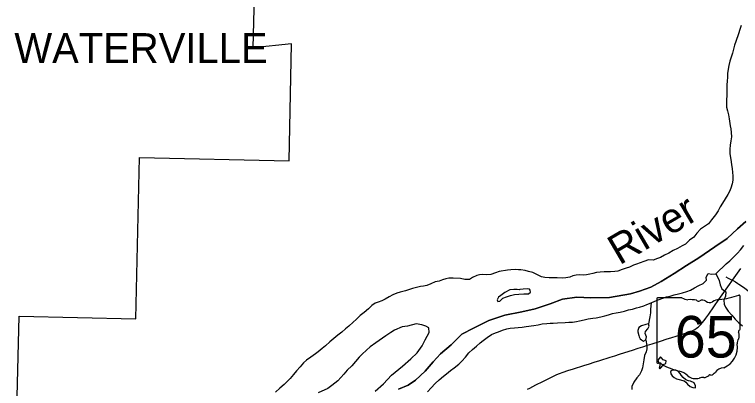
# Model space of a CAD drawing. Extents: x 1443599 to 1910620, y 1028088 to 1361369.
# Drawn here: x 1623113 to 1635252, y 1270858 to 1277115 of the extents above; entities that cross this region are included whole.
import ezdxf

# ---------------------------------------------------------------- set-up
doc = ezdxf.new("R2010")
doc.units = 0
for name, color, linetype in [('GM_X_Adjacent_County', 7, 'Continuous'), ('GM_X_Corporation', 7, 'Continuous'), ('GM_X_Corporation_Text', 7, 'Continuous'), ('GM_X_County', 7, 'Continuous'), ('GM_X_Major_River', 7, 'Continuous'), ('GM_X_Major_River_Text', 7, 'Continuous'), ('GM_X_Minor_Lake', 7, 'Continuous'), ('GM_X_Minor_River', 7, 'Continuous'), ('GM_X_State_Location', 7, 'Continuous'), ('GM_X_State_Route', 7, 'Continuous'), ('GM_X_State_Shield', 7, 'Continuous'), ('GM_X_Township', 7, 'Continuous'), ('GM_X_Township_Road', 7, 'Continuous')]:
    doc.layers.add(name, color=color, linetype=linetype)

msp = doc.modelspace()

# ---------------------------------------------------------------- linework, layer by layer
at = {"layer": 'GM_X_Adjacent_County'}
msp.add_lwpolyline([(1635341, 1273653), (1635200, 1273527), (1635027, 1273367), (1634824, 1273226), (1634556, 1273046), (1634351, 1272916), (1634145, 1272781), (1633926, 1272647), (1633752, 1272555), (1633566, 1272484), (1633411, 1272440), (1633061, 1272378), (1632750, 1272377), (1632513, 1272387), (1632274, 1272351), (1632072, 1272276), (1631818, 1272188), (1631597, 1272138), (1631313, 1272082), (1631043, 1271996), (1630790, 1271868), (1630592, 1271767), (1630414, 1271587), (1630235, 1271438), (1630114, 1271301), (1629979, 1271147), (1629820, 1270995), (1629695, 1270913), (1629535, 1270845)], dxfattribs=at)
at = {"layer": 'GM_X_Corporation'}
for points in [[(1623126, 1269368), (1623190, 1272069), (1625140, 1272023), (1625204, 1274724), (1627705, 1274665), (1627745, 1276625), (1627106, 1276556), (1627152, 1278515)], [(1635341, 1273653), (1635200, 1273527), (1635027, 1273367), (1634824, 1273226), (1634556, 1273046), (1634351, 1272916), (1634145, 1272781), (1633926, 1272647), (1633752, 1272555), (1633566, 1272484), (1633411, 1272440), (1633061, 1272378), (1632750, 1272377), (1632513, 1272387), (1632274, 1272351), (1632072, 1272276), (1631818, 1272188), (1631597, 1272138), (1631313, 1272082), (1631043, 1271996), (1630790, 1271868), (1630592, 1271767), (1630414, 1271587), (1630235, 1271438), (1630114, 1271301), (1629979, 1271147), (1629820, 1270995), (1629695, 1270913), (1629535, 1270845)]]:
    msp.add_lwpolyline(points, dxfattribs=at)
at = {"layer": 'GM_X_County'}
msp.add_lwpolyline([(1629535, 1270845), (1629695, 1270913), (1629820, 1270995), (1629979, 1271147), (1630114, 1271301), (1630235, 1271438), (1630414, 1271587), (1630592, 1271767), (1630790, 1271868), (1631043, 1271996), (1631313, 1272082), (1631597, 1272138), (1631818, 1272188), (1632072, 1272276), (1632274, 1272351), (1632513, 1272387), (1632750, 1272377), (1633061, 1272378), (1633411, 1272440), (1633566, 1272484), (1633752, 1272555), (1633926, 1272647), (1634145, 1272781), (1634351, 1272916), (1634556, 1273046), (1634824, 1273226), (1635027, 1273367), (1635200, 1273527), (1635341, 1273653)], dxfattribs=at)
at = {"layer": 'GM_X_Major_River'}
msp.add_line((1631556, 1272510), (1631518, 1272515), dxfattribs=at)
for points in [[(1635265, 1276932), (1635243, 1276865), (1635217, 1276791), (1635172, 1276665), (1635150, 1276604), (1635135, 1276536), (1635117, 1276466), (1635095, 1276400), (1635076, 1276335), (1635058, 1276261), (1635045, 1276203), (1635037, 1276129), (1635037, 1276071), (1635032, 1275992), (1635026, 1275942), (1635023, 1275880), (1635024, 1275830), (1635022, 1275758), (1635018, 1275686), (1635019, 1275619), (1635017, 1275567), (1635034, 1275501), (1635050, 1275436), (1635065, 1275371), (1635082, 1275250), (1635093, 1275200), (1635099, 1275140), (1635102, 1275071), (1635090, 1275003), (1635078, 1274931), (1635073, 1274861), (1635075, 1274787), (1635096, 1274650), (1635102, 1274598), (1635113, 1274541), (1635121, 1274469), (1635124, 1274416), (1635122, 1274346), (1635113, 1274280), (1635093, 1274208), (1635068, 1274155), (1635038, 1274101), (1634997, 1274032), (1634953, 1273961), (1634913, 1273898), (1634877, 1273828), (1634836, 1273765), (1634770, 1273682), (1634716, 1273615), (1634651, 1273569), (1634584, 1273522), (1634522, 1273455), (1634474, 1273388), (1634397, 1273338), (1634335, 1273271), (1634278, 1273244), (1634201, 1273202), (1634124, 1273164), (1634053, 1273121), (1633984, 1273091), (1633913, 1273052), (1633863, 1273031), (1633794, 1273003), (1633716, 1273009), (1633637, 1272982), (1633574, 1272958), (1633516, 1272937), (1633465, 1272920), (1633395, 1272890), (1633338, 1272873), (1633271, 1272847), (1633203, 1272822), (1633150, 1272815), (1633078, 1272811), (1633022, 1272808), (1632970, 1272810), (1632904, 1272805), (1632845, 1272798), (1632781, 1272784), (1632731, 1272771), (1632678, 1272762), (1632634, 1272755), (1632564, 1272761), (1632506, 1272754), (1632447, 1272740), (1632397, 1272719), (1632330, 1272708), (1632268, 1272704), (1632188, 1272708), (1632102, 1272710), (1632052, 1272709), (1631978, 1272715), (1631924, 1272728), (1631869, 1272755), (1631782, 1272796), (1631708, 1272817)], [(1633243, 1272137), (1633314, 1272154), (1633378, 1272171), (1633444, 1272187), (1633511, 1272206), (1633561, 1272219), (1633634, 1272242), (1633684, 1272265), (1633757, 1272292), (1633820, 1272319), (1633890, 1272348), (1633955, 1272371), (1634017, 1272392), (1634078, 1272404), (1634146, 1272425), (1634218, 1272440), (1634283, 1272459), (1634353, 1272482), (1634416, 1272504), (1634483, 1272539), (1634554, 1272580), (1634626, 1272615), (1634686, 1272670), (1634677, 1272722), (1634714, 1272784), (1634774, 1272771), (1634840, 1272777), (1634901, 1272839), (1634956, 1272890), (1635015, 1272942), (1635076, 1272994), (1635136, 1273055), (1635205, 1273120), (1635250, 1273175), (1635306, 1273250)], [(1631708, 1272817), (1631650, 1272833), (1631580, 1272841), (1631540, 1272841), (1631486, 1272847), (1631412, 1272844), (1631356, 1272838), (1631219, 1272813), (1631155, 1272792), (1631078, 1272764), (1630999, 1272760), (1630941, 1272763), (1630889, 1272761), (1630845, 1272746), (1630770, 1272713), (1630719, 1272682), (1630645, 1272680), (1630569, 1272696), (1630449, 1272705)], [(1630449, 1272705), (1630377, 1272702), (1630323, 1272690), (1630272, 1272677), (1630212, 1272656), (1630149, 1272640), (1630076, 1272611), (1630010, 1272583), (1629953, 1272570), (1629901, 1272563), (1629832, 1272549), (1629767, 1272531), (1629719, 1272515), (1629649, 1272491), (1629560, 1272469), (1629503, 1272453), (1629439, 1272424), (1629376, 1272389), (1629311, 1272354), (1629254, 1272324), (1629191, 1272303), (1629141, 1272284), (1629086, 1272245), (1629031, 1272192), (1628961, 1272128), (1628894, 1272077), (1628828, 1272012), (1628773, 1271968), (1628705, 1271903), (1628650, 1271858), (1628586, 1271799), (1628519, 1271747), (1628454, 1271696), (1628386, 1271636), (1628312, 1271571), (1628255, 1271528), (1628191, 1271472), (1628143, 1271435), (1628070, 1271384), (1627996, 1271332), (1627945, 1271285), (1627888, 1271221), (1627826, 1271154), (1627776, 1271092), (1627720, 1271023), (1627671, 1270972), (1627620, 1270925), (1627548, 1270861), (1627474, 1270794)], [(1631518, 1272515), (1631462, 1272514), (1631398, 1272506), (1631313, 1272465), (1631246, 1272415), (1631207, 1272384), (1631186, 1272342), (1631193, 1272312), (1631229, 1272319), (1631280, 1272368), (1631341, 1272393), (1631406, 1272415), (1631472, 1272432), (1631545, 1272434), (1631627, 1272440), (1631679, 1272443), (1631707, 1272444), (1631740, 1272469), (1631736, 1272504), (1631725, 1272520), (1631683, 1272527), (1631617, 1272522), (1631564, 1272514), (1631556, 1272510)], [(1630017, 1270803), (1630078, 1270866), (1630149, 1270939), (1630215, 1271000), (1630286, 1271063), (1630337, 1271102), (1630402, 1271159), (1630467, 1271202), (1630542, 1271264), (1630592, 1271314), (1630653, 1271383), (1630712, 1271452), (1630773, 1271509), (1630838, 1271566), (1630898, 1271623), (1630948, 1271660), (1631014, 1271713), (1631089, 1271760), (1631155, 1271787), (1631208, 1271806), (1631275, 1271835), (1631345, 1271858), (1631401, 1271868), (1631473, 1271873), (1631535, 1271876), (1631600, 1271883), (1631670, 1271892), (1631799, 1271913), (1631867, 1271924), (1631937, 1271939), (1632014, 1271945), (1632068, 1271948), (1632118, 1271953), (1632192, 1271956), (1632320, 1271962), (1632382, 1271965), (1632445, 1271969), (1632509, 1271980), (1632559, 1271991), (1632638, 1272006), (1632706, 1272021), (1632784, 1272033), (1632837, 1272040), (1632915, 1272055), (1632984, 1272074), (1633048, 1272091), (1633112, 1272111), (1633173, 1272124), (1633243, 1272137)], [(1629144, 1270813), (1629283, 1270938), (1629417, 1271079), (1629600, 1271229), (1629738, 1271353), (1629844, 1271456), (1629927, 1271569), (1629978, 1271674), (1630047, 1271795), (1630039, 1271875), (1629991, 1271901), (1629925, 1271920), (1629830, 1271937), (1629685, 1271898), (1629596, 1271890), (1629465, 1271831), (1629408, 1271796), (1629320, 1271738), (1629157, 1271619), (1629061, 1271553), (1629000, 1271501), (1628928, 1271434), (1628875, 1271383), (1628753, 1271239), (1628677, 1271165), (1628620, 1271096), (1628517, 1270988), (1628417, 1270908), (1628353, 1270860), (1628193, 1270787)]]:
    msp.add_lwpolyline(points, dxfattribs=at)
at = {"layer": 'GM_X_Minor_Lake'}
for p, q in [((1633537, 1271806), (1633550, 1271742)), ((1633912, 1271386), (1633869, 1271331)), ((1634205, 1271013), (1634309, 1270987))]:
    msp.add_line(p, q, dxfattribs=at)
for points in [[(1633550, 1271742), (1633558, 1271722), (1633573, 1271689), (1633595, 1271671), (1633629, 1271652), (1633669, 1271670), (1633680, 1271723), (1633657, 1271776), (1633666, 1271812), (1633703, 1271858), (1633725, 1271903), (1633712, 1271942), (1633672, 1271926), (1633599, 1271904), (1633555, 1271880), (1633538, 1271828), (1633537, 1271806)], [(1633869, 1271331), (1633880, 1271298), (1633896, 1271288), (1633904, 1271266), (1633903, 1271238), (1633894, 1271200), (1633902, 1271185), (1633925, 1271211), (1633947, 1271235), (1633952, 1271259), (1633978, 1271266), (1634006, 1271276), (1634007, 1271318), (1633957, 1271337), (1633932, 1271368), (1633912, 1271386)], [(1634309, 1270987), (1634337, 1270961), (1634364, 1270930), (1634411, 1270893), (1634457, 1270872), (1634499, 1270869), (1634502, 1270903), (1634475, 1270950), (1634419, 1270979), (1634385, 1270988), (1634341, 1271003), (1634294, 1271040), (1634263, 1271078), (1634241, 1271111), (1634210, 1271150), (1634170, 1271162), (1634114, 1271165), (1634082, 1271140), (1634087, 1271102), (1634112, 1271067), (1634146, 1271042), (1634185, 1271018), (1634205, 1271013)]]:
    msp.add_lwpolyline(points, dxfattribs=at)
at = {"layer": 'GM_X_Minor_River'}
for points in [[(1634840, 1272777), (1634875, 1272717), (1634894, 1272666), (1634912, 1272591), (1634943, 1272527), (1635008, 1272473), (1635001, 1272405), (1634972, 1272338), (1634982, 1272269), (1635004, 1272218), (1635044, 1272152), (1635107, 1272082), (1635166, 1272015), (1635227, 1271957), (1635286, 1271906)], [(1633757, 1272292), (1633749, 1272186), (1633750, 1272124), (1633734, 1272054), (1633712, 1271942)], [(1633669, 1271670), (1633685, 1271573), (1633686, 1271523), (1633677, 1271471), (1633648, 1271407), (1633635, 1271337), (1633625, 1271269), (1633612, 1271203), (1633599, 1271151), (1633562, 1271087), (1633521, 1271034), (1633469, 1270965), (1633436, 1270893), (1633435, 1270841)]]:
    msp.add_lwpolyline(points, dxfattribs=at)
at = {"layer": 'GM_X_State_Route'}
msp.add_lwpolyline([(1631690, 1270846), (1631727, 1270865), (1631829, 1270917), (1631947, 1270976), (1632123, 1271062), (1632183, 1271090), (1632228, 1271109), (1632289, 1271132), (1632367, 1271158), (1632461, 1271188), (1632633, 1271241), (1632727, 1271271), (1632805, 1271296), (1632899, 1271326), (1633071, 1271382), (1633149, 1271406), (1633227, 1271431), (1633321, 1271461), (1633446, 1271500), (1633540, 1271530), (1633618, 1271555), (1633696, 1271580), (1633774, 1271605), (1633915, 1271650), (1634024, 1271686), (1634086, 1271706), (1634196, 1271741), (1634352, 1271791), (1634414, 1271813), (1634445, 1271825), (1634475, 1271840), (1634504, 1271857), (1634517, 1271866), (1634544, 1271886), (1634569, 1271907), (1634592, 1271931), (1634614, 1271956), (1634645, 1271994), (1634675, 1272034), (1634723, 1272100), (1634889, 1272344), (1635068, 1272599), (1635107, 1272651), (1635119, 1272668), (1635173, 1272746), (1635258, 1272866)], dxfattribs=at)
at = {"layer": 'GM_X_State_Shield'}
for p, q in [((1633853, 1272357), (1633853, 1271301)), ((1634274, 1272375), (1633866, 1272375)), ((1635245, 1271849), (1635245, 1272402)), ((1635245, 1271849), (1635245, 1271849))]:
    msp.add_line(p, q, dxfattribs=at)
for centre, radius, start, end in [((1633869, 1272360), 16.1, 98.1301, 188.1301), ((1634371, 1272498), 156, 231.6195, 271.1119), ((1634749, 1273816), 1476, 275.8445, 288.9065), ((1635229, 1272404), 15.5, 351.8621, 97.738), ((1634423, 1271782), 562, 80.4867, 94.9883), ((1634551, 1272365), 45.1, 219.7921, 297.1024), ((1634617, 1272243), 93.8, 54.4667, 119.1411), ((1634738, 1272410), 113, 233.8562, 294.8282), ((1634937, 1272053), 297, 97.3462, 120.7689), ((1635241, 1271808), 24, 107.944, 210.337), ((1635089, 1271738), 144, 340.033, 23.6496), ((1635228, 1271847), 16.6, 289.6038, 7.7341), ((1635300, 1271618), 105, 136.8065, 186.9296), ((1634832, 1271547), 369, 292.3089, 8.9858), ((1633869, 1271298), 16.3, 171.9584, 258.3066), ((1633871, 1271406), 124, 267.339, 280.6039), ((1633897, 1271240), 44.8, 29.7484, 93.2717), ((1634462, 1272189), 1066, 240.4129, 257.1985), ((1634144, 1270826), 334, 47.1842, 75.836), ((1634987, 1271004), 202, 94.4031, 142.5768), ((1634505, 1271234), 212, 230.7004, 286.2918), ((1634627, 1270869), 174, 85.6951, 111.2099), ((1634643, 1271155), 113, 268.777, 315.5493), ((1634745, 1271053), 31.8, 65.7517, 132.6484), ((1634731, 1271198), 119, 282.8732, 323.2771)]:
    msp.add_arc(centre, radius, start, end, dxfattribs=at)
at = {"layer": 'GM_X_Township'}
msp.add_lwpolyline([(1629535, 1270845), (1629695, 1270913), (1629820, 1270995), (1629979, 1271147), (1630114, 1271301), (1630235, 1271438), (1630414, 1271587), (1630592, 1271767), (1630790, 1271868), (1631043, 1271996), (1631313, 1272082), (1631597, 1272138), (1631818, 1272188), (1632072, 1272276), (1632274, 1272351), (1632513, 1272387), (1632750, 1272377), (1633061, 1272378), (1633411, 1272440), (1633566, 1272484), (1633752, 1272555), (1633926, 1272647), (1634145, 1272781), (1634351, 1272916), (1634556, 1273046), (1634824, 1273226), (1635027, 1273367), (1635200, 1273527), (1635341, 1273653)], dxfattribs=at)
at = {"layer": 'GM_X_Township_Road'}
for points in [[(1635008, 1272725), (1635048, 1272706), (1635093, 1272682), (1635119, 1272668)], [(1635119, 1272668), (1635168, 1272641), (1635207, 1272617), (1635226, 1272604), (1635285, 1272563), (1635325, 1272535), (1635427, 1272460), (1635472, 1272427), (1635519, 1272392), (1635578, 1272350), (1635783, 1272202), (1636039, 1272018), (1636140, 1271945), (1636182, 1271918), (1636210, 1271901), (1636234, 1271890), (1636256, 1271882), (1636273, 1271877), (1636296, 1271873), (1636322, 1271871), (1636404, 1271869), (1636404, 1271869)]]:
    msp.add_lwpolyline(points, dxfattribs=at)

# ---------------------------------------------------------------- texts
at = {"layer": 'GM_X_Corporation_Text'}
msp.add_text('WATERVILLE', height=500, rotation=0, dxfattribs=at).set_placement((1623110, 1276303))
at = {"layer": 'GM_X_Major_River_Text'}
msp.add_text('River', height=500.3, rotation=30.3771, dxfattribs=at).set_placement((1633228, 1272914))
at = {"layer": 'GM_X_State_Location'}
for s in ['s', 'r']:
    msp.add_text(s, height=1, dxfattribs=at).set_placement((1634533, 1271759))
msp.add_text('65', height=1, rotation=0, dxfattribs=at).set_placement((1634281, 1271686))
at = {"layer": 'GM_X_State_Shield'}
msp.add_text('65', height=696.1, dxfattribs=at).set_placement((1634153, 1271375))

doc.saveas('drawing.dxf')
